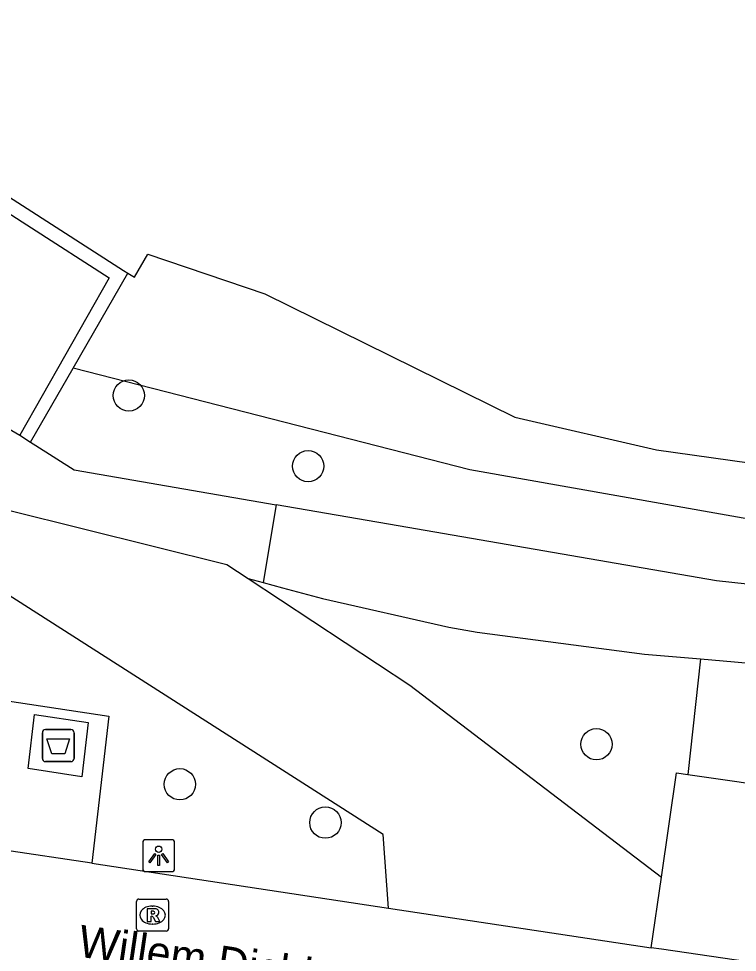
# Model space of a CAD drawing. Extents: x 161087 to 161922, y 382574 to 383873.
# Drawn here: x 161792.66 to 161815.13, y 383456.75 to 383485.93 of the extents above; entities that cross this region are included whole.
import ezdxf

# ---------------------------------------------------------------- set-up
doc = ezdxf.new("R2010")
doc.units = 0
for name, color, linetype in [('IMGEO_Afval_apart_plaats', 7, 'Continuous'), ('IMGEO_Boom', 7, 'Continuous'), ('IMGEO_Groenvoorziening', 7, 'Continuous'), ('IMGEO_Lichtpunt', 7, 'Continuous'), ('IMGEO_Muur', 7, 'Continuous'), ('IMGEO_Openbare_ruimte_label', 7, 'Continuous'), ('IMGEO_Parkeervlak_open', 7, 'Continuous'), ('IMGEO_Rijbaan_lokaal_open', 7, 'Continuous'), ('IMGEO_Rioolput', 7, 'Continuous'), ('IMGEO_Voetpad_gesloten', 7, 'Continuous'), ('IMGEO_Voetpad_halfverhard', 7, 'Continuous'), ('IMGEO_Voetpad_open', 7, 'Continuous'), ('IMGEO_Waterloop', 7, 'Continuous')]:
    doc.layers.add(name, color=color, linetype=linetype)

msp = doc.modelspace()

# ---------------------------------------------------------------- linework, layer by layer
at = {"layer": 'IMGEO_Afval_apart_plaats'}
for p, q in [((161793.503, 383463.708), (161794.293, 383463.708)), ((161794.293, 383463.708), (161793.503, 383463.708)), ((161793.403, 383462.808), (161793.403, 383463.608)), ((161793.403, 383463.608), (161793.403, 383462.808)), ((161794.393, 383463.608), (161794.393, 383462.808)), ((161794.393, 383462.808), (161794.393, 383463.608)), ((161794.293, 383462.708), (161793.503, 383462.708)), ((161793.503, 383462.708), (161794.293, 383462.708))]:
    msp.add_line(p, q, dxfattribs=at)
msp.add_lwpolyline([(161793.546, 383463.422), (161794.25, 383463.422), (161794.101, 383462.952), (161793.695, 383462.952), (161793.546, 383463.422)], dxfattribs=at)
for centre, start, end in [((161793.503, 383463.608), 90, 180), ((161793.503, 383463.608), 90, 180), ((161794.293, 383463.608), 0, 90), ((161794.293, 383463.608), 360, 90), ((161793.503, 383462.808), 180, 270), ((161793.503, 383462.808), 180, 270), ((161794.293, 383462.808), 270, 0), ((161794.293, 383462.808), 270, 0)]:
    msp.add_arc(centre, 0.1, start, end, dxfattribs=at)
at = {"layer": 'IMGEO_Boom'}
for centre in [(161796.108, 383474.151), (161801.712, 383471.942), (161810.726, 383463.25), (161797.703, 383461.998), (161802.252, 383460.8)]:
    msp.add_circle(centre, 0.489, dxfattribs=at)
at = {"layer": 'IMGEO_Groenvoorziening'}
for points in [[(161864.89, 383447.834), (161862.985, 383450.484), (161853.353, 383457.639), (161850.569, 383459.708), (161844.442, 383463.241), (161837.969, 383466.091), (161831.88, 383467.399), (161819.377, 383469.599), (161806.771, 383471.829), (161794.364, 383475.005)], [(161813.974, 383465.917), (161813.587, 383462.309)]]:
    msp.add_lwpolyline(points, dxfattribs=at)
at = {"layer": 'IMGEO_Lichtpunt'}
for p, q in [((161796.54, 383460.171), (161796.54, 383459.364)), ((161796.54, 383460.171), (161796.54, 383459.364)), ((161797.442, 383460.266), (161796.634, 383460.266)), ((161797.442, 383460.266), (161796.634, 383460.266)), ((161797.536, 383459.364), (161797.536, 383460.171)), ((161797.536, 383459.364), (161797.536, 383460.171)), ((161796.634, 383459.27), (161797.442, 383459.27)), ((161796.634, 383459.27), (161797.442, 383459.27))]:
    msp.add_line(p, q, dxfattribs=at)
for points in [[(161796.914, 383459.835), (161796.953, 383459.807), (161796.765, 383459.545), (161796.727, 383459.572), (161796.914, 383459.835)], [(161797.016, 383459.787), (161797.063, 383459.787), (161797.063, 383459.465), (161797.016, 383459.465), (161797.016, 383459.787)], [(161797.126, 383459.807), (161797.164, 383459.834), (161797.351, 383459.572), (161797.312, 383459.544), (161797.126, 383459.807)]]:
    msp.add_lwpolyline(points, dxfattribs=at)
msp.add_circle((161797.039, 383459.969), 0.0994, dxfattribs=at)
for centre, start, end in [((161796.634, 383460.171), 90, 180), ((161796.634, 383460.171), 90, 180), ((161797.442, 383460.171), 0, 90), ((161797.442, 383460.171), 0, 90), ((161796.634, 383459.364), 180, 270), ((161796.634, 383459.364), 180, 270), ((161797.442, 383459.364), 270, 0), ((161797.442, 383459.364), 270, 360)]:
    msp.add_arc(centre, 0.0946, start, end, dxfattribs=at)
at = {"layer": 'IMGEO_Muur'}
for points in [[(161783.417, 383485.929), (161783.62, 383485.804), (161790.669, 383481.44), (161795.944, 383478.057), (161796.079, 383477.97)], [(161780.386, 383480.285), (161780.567, 383480.605), (161781.801, 383482.708), (161783.579, 383485.318), (161790.628, 383480.954), (161795.496, 383477.832), (161792.695, 383472.908)], [(161794.364, 383475.005), (161796.079, 383477.97)], [(161793.028, 383472.697), (161794.364, 383475.005)], [(161792.695, 383472.908), (161793.028, 383472.697)]]:
    msp.add_lwpolyline(points, dxfattribs=at)
at = {"layer": 'IMGEO_Parkeervlak_open'}
for points in [[(161812.757, 383459.093), (161813.227, 383462.361), (161813.587, 383462.309)], [(161813.587, 383462.309), (161833.22, 383459.487)]]:
    msp.add_lwpolyline(points, dxfattribs=at)
at = {"layer": 'IMGEO_Rijbaan_lokaal_open'}
for points in [[(161794.946, 383459.528), (161792.147, 383459.951)], [(161794.946, 383459.528), (161804.221, 383458.125)], [(161804.221, 383458.125), (161812.44, 383456.891)], [(161834.708, 383453.622), (161812.761, 383456.843), (161812.44, 383456.891)]]:
    msp.add_lwpolyline(points, dxfattribs=at)
at = {"layer": 'IMGEO_Rioolput'}
for p, q in [((161796.422, 383458.41), (161797.274, 383458.41)), ((161796.347, 383457.484), (161796.347, 383458.336)), ((161796.835, 383458.19), (161796.86, 383458.19)), ((161797.348, 383458.336), (161797.348, 383457.484)), ((161796.858, 383457.63), (161796.833, 383457.63)), ((161797.274, 383457.41), (161796.422, 383457.41))]:
    msp.add_line(p, q, dxfattribs=at)
for points in [[(161796.422, 383458.41), (161797.274, 383458.41)], [(161796.347, 383457.484), (161796.347, 383458.336)], [(161797.348, 383458.336), (161797.348, 383457.484)], [(161796.936, 383458.108), (161796.684, 383458.11), (161796.684, 383457.71)], [(161796.684, 383457.71), (161796.808, 383457.71), (161796.808, 383457.872), (161796.819, 383457.872)], [(161796.862, 383458.029), (161796.808, 383458.029), (161796.808, 383457.948)], [(161796.808, 383457.948), (161796.86, 383457.948)], [(161796.866, 383457.843), (161796.937, 383457.71), (161797.077, 383457.71), (161797.012, 383457.836)], [(161797.274, 383457.41), (161796.422, 383457.41)]]:
    msp.add_lwpolyline(points, dxfattribs=at)
for centre, radius, start, end in [((161796.424, 383458.334), 0.0765, 91.552, 178.448), ((161796.424, 383458.334), 0.0765, 91.552, 178.448), ((161797.272, 383458.334), 0.0765, 1.552, 88.448), ((161797.272, 383458.334), 0.0765, 1.552, 88.448), ((161796.818, 383457.819), 0.0533, 26.0293, 88.6989), ((161796.844, 383458.137), 0.19, 274.7715, 282.9687), ((161796.868, 383457.933), 0.0964, 77.0061, 93.1865), ((161796.882, 383457.99), 0.0378, 276.6634, 79.6772), ((161796.935, 383457.998), 0.109, 350.3612, 89.416), ((161796.933, 383457.998), 0.112, 277.5842, 350.9817), ((161796.917, 383457.783), 0.108, 29.5134, 73.7905), ((161796.424, 383457.486), 0.0765, 181.552, 268.448), ((161796.424, 383457.486), 0.0765, 181.552, 268.448), ((161797.272, 383457.486), 0.0765, 271.552, 358.448), ((161797.272, 383457.486), 0.0765, 271.552, 358.448)]:
    msp.add_arc(centre, radius, start, end, dxfattribs=at)
for centre, major_axis, ratio, start_param, end_param in [((161796.834, 383457.91), (-0.387, 0.002), 0.722429, 4.712389, 7.853982), ((161796.859, 383457.91), (-0.39, 0.002), 0.717154, 1.570796, 4.712389)]:
    msp.add_ellipse(centre, major_axis=major_axis, ratio=ratio, start_param=start_param, end_param=end_param, dxfattribs=at)
at = {"layer": 'IMGEO_Voetpad_gesloten'}
msp.add_lwpolyline([(161794.64, 383462.235), (161792.958, 383462.49), (161793.157, 383464.18), (161794.839, 383463.925), (161794.64, 383462.235)], dxfattribs=at)
at = {"layer": 'IMGEO_Voetpad_halfverhard'}
for points in [[(161804.221, 383458.125), (161804.053, 383460.424), (161790.821, 383468.878), (161778.573, 383476.394), (161778.209, 383476.618)], [(161839.299, 383464.566), (161835.56, 383465.563), (161828.006, 383466.888), (161814.479, 383468.353), (161804.529, 383470.075), (161800.708, 383470.736)], [(161799.833, 383468.431), (161804.895, 383465.098), (161812.757, 383459.093)], [(161800.301, 383468.306), (161800.909, 383468.143), (161802.164, 383467.807), (161806.107, 383466.906), (161806.998, 383466.749), (161812.226, 383466.07), (161813.974, 383465.917)], [(161813.974, 383465.917), (161816.219, 383465.72), (161822.999, 383465.361), (161830.341, 383464.516)], [(161812.44, 383456.891), (161812.757, 383459.093)]]:
    msp.add_lwpolyline(points, dxfattribs=at)
at = {"layer": 'IMGEO_Voetpad_open'}
for points in [[(161780.386, 383480.285), (161785.771, 383476.95), (161792.695, 383472.908)], [(161779.452, 383478.634), (161792.383, 383470.557), (161799.174, 383468.865), (161799.833, 383468.431)], [(161793.028, 383472.697), (161793.197, 383472.59), (161794.398, 383471.828), (161800.708, 383470.736)], [(161800.708, 383470.736), (161800.301, 383468.306)], [(161799.833, 383468.431), (161800.301, 383468.306)], [(161791.41, 383464.745), (161795.479, 383464.131), (161794.946, 383459.528)]]:
    msp.add_lwpolyline(points, dxfattribs=at)
at = {"layer": 'IMGEO_Waterloop'}
msp.add_lwpolyline([(161796.079, 383477.97), (161796.287, 383477.853), (161796.705, 383478.564), (161800.361, 383477.324), (161808.177, 383473.474), (161812.603, 383472.455), (161819.067, 383471.542), (161827.217, 383470.453), (161832.662, 383469.469), (161839.372, 383468.205), (161845.643, 383464.781), (161851.451, 383460.456), (161852.976, 383459.022), (161859.224, 383454.252), (161861.32, 383452.982), (161863.269, 383451.581), (161863.55, 383451.944), (161867.589, 383448.853), (161867.168, 383448.291), (161870.675, 383445.264), (161871.553, 383443.871), (161871.975, 383442.688), (161872.08, 383441.927), (161872.098, 383441.744)], dxfattribs=at)

# ---------------------------------------------------------------- texts
at = {"layer": 'IMGEO_Openbare_ruimte_label'}
msp.add_text('Willem Dicbierstraat', height=1, rotation=351.6591, dxfattribs=at).set_placement((161794.48, 383456.619))

doc.saveas('drawing.dxf')
